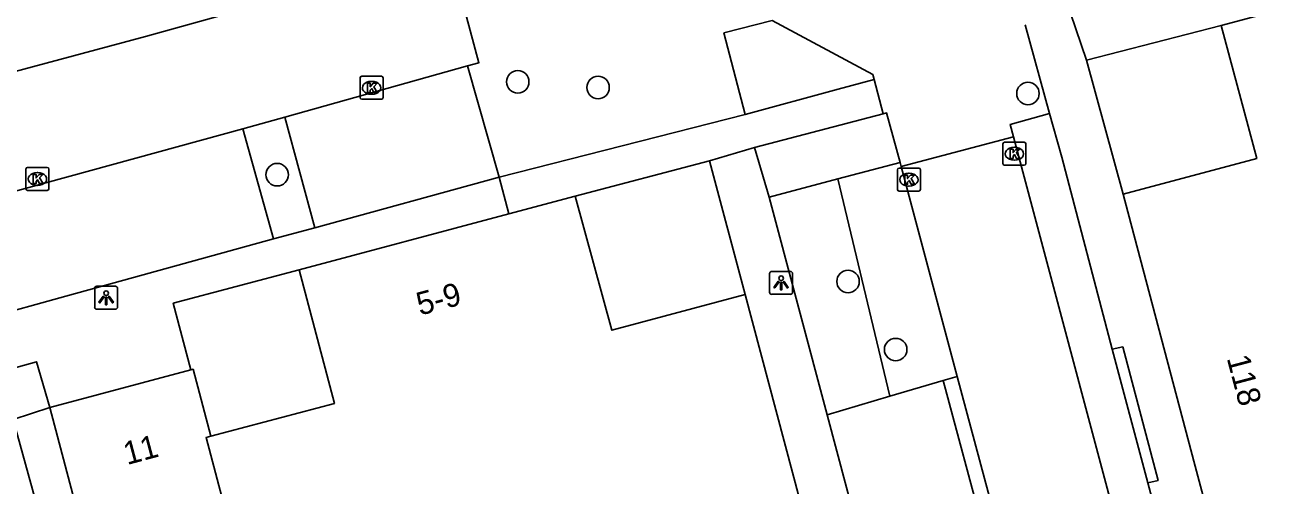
# Model space of a CAD drawing. Extents: x 162542 to 163144, y 380786 to 381511.
# Drawn here: x 162600.8 to 162655.3, y 381150.2 to 381170.2 of the extents above; entities that cross this region are included whole.
import ezdxf

# ---------------------------------------------------------------- set-up
doc = ezdxf.new("R2010")
doc.units = 0
for name, color, linetype in [('IMGEO_Boom', 7, 'Continuous'), ('IMGEO_Groenvoorziening', 7, 'Continuous'), ('IMGEO_Kolk', 7, 'Continuous'), ('IMGEO_Lichtpunt', 7, 'Continuous'), ('IMGEO_Muur', 7, 'Continuous'), ('IMGEO_Pand', 7, 'Continuous'), ('IMGEO_Pand_nummerreeks', 7, 'Continuous'), ('IMGEO_Parkeervlak_open', 7, 'Continuous'), ('IMGEO_Rijbaan_lokaal_open', 7, 'Continuous'), ('IMGEO_Voetpad_open', 7, 'Continuous')]:
    doc.layers.add(name, color=color, linetype=linetype)

msp = doc.modelspace()

# ---------------------------------------------------------------- linework, layer by layer
at = {"layer": 'IMGEO_Boom'}
for centre in [(162622.155, 381167.768), (162625.643, 381167.524), (162644.318, 381167.263), (162611.703, 381163.736), (162636.502, 381159.099), (162638.572, 381156.14)]:
    msp.add_circle(centre, 0.489, dxfattribs=at)
at = {"layer": 'IMGEO_Groenvoorziening'}
msp.add_lwpolyline([(162638.324, 381154.112), (162636.059, 381163.549)], dxfattribs=at)
at = {"layer": 'IMGEO_Kolk'}
for p, q in [((162615.306, 381167.083), (162615.306, 381167.935)), ((162615.381, 381168.009), (162616.233, 381168.009)), ((162616.307, 381167.935), (162616.307, 381167.083)), ((162615.794, 381167.789), (162615.819, 381167.789)), ((162616.233, 381167.009), (162615.381, 381167.009)), ((162615.817, 381167.229), (162615.792, 381167.229)), ((162643.301, 381165.145), (162644.153, 381165.145)), ((162643.226, 381164.219), (162643.226, 381165.071)), ((162643.714, 381164.925), (162643.739, 381164.925)), ((162644.227, 381165.071), (162644.227, 381164.219)), ((162600.865, 381164.049), (162601.717, 381164.049)), ((162638.722, 381164.02), (162639.574, 381164.02)), ((162644.153, 381164.145), (162643.301, 381164.145)), ((162643.737, 381164.365), (162643.712, 381164.365)), ((162600.79, 381163.123), (162600.79, 381163.975)), ((162601.278, 381163.829), (162601.303, 381163.829)), ((162601.791, 381163.975), (162601.791, 381163.123)), ((162638.647, 381163.094), (162638.647, 381163.946)), ((162639.135, 381163.8), (162639.16, 381163.8)), ((162639.648, 381163.946), (162639.648, 381163.094)), ((162601.717, 381163.049), (162600.865, 381163.049)), ((162601.301, 381163.269), (162601.276, 381163.269)), ((162639.574, 381163.02), (162638.722, 381163.02)), ((162639.158, 381163.24), (162639.133, 381163.24))]:
    msp.add_line(p, q, dxfattribs=at)
for points in [[(162615.306, 381167.083), (162615.306, 381167.935)], [(162615.381, 381168.009), (162616.233, 381168.009)], [(162616.307, 381167.935), (162616.307, 381167.083)], [(162615.627, 381167.709), (162615.75, 381167.709), (162615.75, 381167.558), (162615.88, 381167.709), (162616.044, 381167.709), (162615.898, 381167.558), (162616.051, 381167.309), (162615.899, 381167.309), (162615.814, 381167.473), (162615.75, 381167.406), (162615.75, 381167.309), (162615.627, 381167.309), (162615.627, 381167.709)], [(162616.233, 381167.009), (162615.381, 381167.009)], [(162643.301, 381165.145), (162644.153, 381165.145)], [(162643.226, 381164.219), (162643.226, 381165.071)], [(162643.547, 381164.845), (162643.67, 381164.845), (162643.67, 381164.694), (162643.8, 381164.845), (162643.964, 381164.845), (162643.818, 381164.694), (162643.971, 381164.445), (162643.819, 381164.445), (162643.734, 381164.609), (162643.67, 381164.542), (162643.67, 381164.445), (162643.547, 381164.445), (162643.547, 381164.845)], [(162644.227, 381165.071), (162644.227, 381164.219)], [(162600.865, 381164.049), (162601.717, 381164.049)], [(162638.722, 381164.02), (162639.574, 381164.02)], [(162644.153, 381164.145), (162643.301, 381164.145)], [(162600.79, 381163.123), (162600.79, 381163.975)], [(162601.111, 381163.749), (162601.234, 381163.749), (162601.234, 381163.598), (162601.364, 381163.749), (162601.528, 381163.749), (162601.382, 381163.598), (162601.535, 381163.349), (162601.383, 381163.349), (162601.298, 381163.513), (162601.234, 381163.446), (162601.234, 381163.349), (162601.111, 381163.349), (162601.111, 381163.749)], [(162601.791, 381163.975), (162601.791, 381163.123)], [(162638.647, 381163.094), (162638.647, 381163.946)], [(162638.968, 381163.72), (162639.091, 381163.72), (162639.091, 381163.569), (162639.221, 381163.72), (162639.385, 381163.72), (162639.239, 381163.569), (162639.392, 381163.32), (162639.24, 381163.32), (162639.155, 381163.484), (162639.091, 381163.417), (162639.091, 381163.32), (162638.968, 381163.32), (162638.968, 381163.72)], [(162639.648, 381163.946), (162639.648, 381163.094)], [(162601.717, 381163.049), (162600.865, 381163.049)], [(162639.574, 381163.02), (162638.722, 381163.02)]]:
    msp.add_lwpolyline(points, dxfattribs=at)
for centre, start, end in [((162615.383, 381167.933), 91.552, 178.448), ((162615.383, 381167.933), 91.552, 178.448), ((162616.231, 381167.933), 1.552, 88.448), ((162616.231, 381167.933), 1.552, 88.448), ((162615.383, 381167.085), 181.552, 268.448), ((162615.383, 381167.085), 181.552, 268.448), ((162616.231, 381167.085), 271.552, 358.448), ((162616.231, 381167.085), 271.552, 358.448), ((162643.303, 381165.069), 91.552, 178.448), ((162643.303, 381165.069), 91.552, 178.448), ((162644.151, 381165.069), 1.552, 88.448), ((162644.151, 381165.069), 1.552, 88.448), ((162600.867, 381163.973), 91.552, 178.448), ((162600.867, 381163.973), 91.552, 178.448), ((162601.715, 381163.973), 1.552, 88.448), ((162601.715, 381163.973), 1.552, 88.448), ((162638.724, 381163.944), 91.552, 178.448), ((162638.724, 381163.944), 91.552, 178.448), ((162639.572, 381163.944), 1.552, 88.448), ((162639.572, 381163.944), 1.552, 88.448), ((162643.303, 381164.221), 181.552, 268.448), ((162643.303, 381164.221), 181.552, 268.448), ((162644.151, 381164.221), 271.552, 358.448), ((162644.151, 381164.221), 271.552, 358.448), ((162600.867, 381163.125), 181.552, 268.448), ((162600.867, 381163.125), 181.552, 268.448), ((162601.715, 381163.125), 271.552, 358.448), ((162601.715, 381163.125), 271.552, 358.448), ((162638.724, 381163.096), 181.552, 268.448), ((162638.724, 381163.096), 181.552, 268.448), ((162639.572, 381163.096), 271.552, 358.448), ((162639.572, 381163.096), 271.552, 358.448)]:
    msp.add_arc(centre, 0.0765, start, end, dxfattribs=at)
for centre, major_axis, ratio, start_param, end_param in [((162615.793, 381167.509), (-0.387, 0.002), 0.722429, 4.712389, 7.853982), ((162615.818, 381167.509), (-0.39, 0.002), 0.717154, 1.570796, 4.712389), ((162643.713, 381164.645), (-0.387, 0.002), 0.722429, 4.712389, 7.853982), ((162643.738, 381164.645), (-0.39, 0.002), 0.717154, 1.570796, 4.712389), ((162601.277, 381163.549), (-0.387, 0.002), 0.722429, 4.712389, 7.853982), ((162601.302, 381163.549), (-0.39, 0.002), 0.717154, 1.570796, 4.712389), ((162639.134, 381163.52), (-0.387, 0.002), 0.722429, 4.712389, 7.853982), ((162639.159, 381163.52), (-0.39, 0.002), 0.717154, 1.570796, 4.712389)]:
    msp.add_ellipse(centre, major_axis=major_axis, ratio=ratio, start_param=start_param, end_param=end_param, dxfattribs=at)
at = {"layer": 'IMGEO_Lichtpunt'}
for p, q in [((162633.097, 381159.441), (162633.097, 381158.634)), ((162633.097, 381159.441), (162633.097, 381158.634)), ((162633.999, 381159.536), (162633.191, 381159.536)), ((162633.999, 381159.536), (162633.191, 381159.536)), ((162634.093, 381158.634), (162634.093, 381159.441)), ((162634.093, 381158.634), (162634.093, 381159.441)), ((162603.778, 381158.795), (162603.778, 381157.988)), ((162603.778, 381158.795), (162603.778, 381157.988)), ((162604.68, 381158.89), (162603.872, 381158.89)), ((162604.68, 381158.89), (162603.872, 381158.89)), ((162604.774, 381157.988), (162604.774, 381158.795)), ((162604.774, 381157.988), (162604.774, 381158.795)), ((162633.191, 381158.54), (162633.999, 381158.54)), ((162633.191, 381158.54), (162633.999, 381158.54)), ((162603.872, 381157.894), (162604.68, 381157.894)), ((162603.872, 381157.894), (162604.68, 381157.894))]:
    msp.add_line(p, q, dxfattribs=at)
for points in [[(162633.471, 381159.105), (162633.51, 381159.077), (162633.322, 381158.815), (162633.284, 381158.842), (162633.471, 381159.105)], [(162633.683, 381159.077), (162633.721, 381159.104), (162633.908, 381158.842), (162633.869, 381158.814), (162633.683, 381159.077)], [(162633.573, 381159.057), (162633.62, 381159.057), (162633.62, 381158.735), (162633.573, 381158.735), (162633.573, 381159.057)], [(162604.152, 381158.459), (162604.191, 381158.431), (162604.003, 381158.169), (162603.965, 381158.196), (162604.152, 381158.459)], [(162604.254, 381158.411), (162604.301, 381158.411), (162604.301, 381158.089), (162604.254, 381158.089), (162604.254, 381158.411)], [(162604.364, 381158.431), (162604.402, 381158.458), (162604.589, 381158.196), (162604.55, 381158.168), (162604.364, 381158.431)]]:
    msp.add_lwpolyline(points, dxfattribs=at)
for centre in [(162633.596, 381159.239), (162604.277, 381158.593)]:
    msp.add_circle(centre, 0.0994, dxfattribs=at)
for centre, start, end in [((162633.191, 381159.441), 90, 180), ((162633.191, 381159.441), 90, 180), ((162633.999, 381159.441), 0, 90), ((162633.999, 381159.441), 0, 90), ((162603.872, 381158.795), 90, 180), ((162603.872, 381158.795), 90, 180), ((162604.68, 381158.795), 0, 90), ((162604.68, 381158.795), 0, 90), ((162633.191, 381158.634), 180, 270), ((162633.191, 381158.634), 180, 270), ((162633.999, 381158.634), 270, 0), ((162633.999, 381158.634), 270, 360), ((162603.872, 381157.988), 180, 270), ((162603.872, 381157.988), 180, 270), ((162604.68, 381157.988), 270, 0), ((162604.68, 381157.988), 270, 360)]:
    msp.add_arc(centre, 0.0946, start, end, dxfattribs=at)
at = {"layer": 'IMGEO_Muur'}
for points in [[(162648.45, 381162.897), (162646.862, 381168.708), (162652.708, 381170.219)], [(162624.653, 381162.805), (162630.483, 381164.337)], [(162630.483, 381164.337), (162632.03, 381158.534)], [(162607.191, 381158.154), (162612.654, 381159.607)], [(162607.962, 381155.262), (162607.191, 381158.154)]]:
    msp.add_lwpolyline(points, dxfattribs=at)
at = {"layer": 'IMGEO_Pand'}
for points in [[(162664.741, 381173.435), (162652.708, 381170.219)], [(162652.708, 381170.219), (162654.253, 381164.438), (162648.45, 381162.897)], [(162624.653, 381162.805), (162621.772, 381162.037)], [(162632.03, 381158.534), (162626.236, 381156.981), (162624.653, 381162.805)], [(162648.45, 381162.897), (162651.526, 381151.298), (162653.181, 381145.057)], [(162621.772, 381162.037), (162612.654, 381159.607)], [(162612.654, 381159.607), (162614.19, 381153.803), (162608.82, 381152.374)], [(162632.03, 381158.534), (162635.122, 381146.939), (162636.792, 381140.677)], [(162608.82, 381152.374), (162608.05, 381155.285), (162607.962, 381155.262)], [(162607.962, 381155.262), (162601.824, 381153.619)], [(162600.237, 381153.107), (162602.258, 381145.771), (162602.133, 381145.736), (162602.48, 381144.497), (162598.075, 381143.264), (162598.887, 381140.365), (162603.291, 381141.599), (162604.699, 381136.572)], [(162604.364, 381144.046), (162601.824, 381153.619)], [(162608.82, 381152.374), (162608.616, 381152.32), (162610.393, 381145.637), (162610.195, 381145.585)]]:
    msp.add_lwpolyline(points, dxfattribs=at)
at = {"layer": 'IMGEO_Parkeervlak_open'}
for points in [[(162612.035, 381166.231), (162613.336, 381161.428)], [(162611.546, 381160.95), (162610.208, 381165.73)], [(162638.324, 381154.112), (162640.636, 381154.797)], [(162635.59, 381153.303), (162638.324, 381154.112)]]:
    msp.add_lwpolyline(points, dxfattribs=at)
at = {"layer": 'IMGEO_Rijbaan_lokaal_open'}
for points in [[(162569.139, 381159.638), (162600.111, 381168.166), (162605.985, 381169.742), (162619.18, 381173.408)], [(162619.976, 381168.458), (162620.469, 381168.596), (162619.18, 381173.408)], [(162637.632, 381167.876), (162637.578, 381168.082), (162633.212, 381170.434), (162631.108, 381169.893), (162632.035, 381166.352)], [(162644.195, 381170.241), (162645.26, 381166.395)], [(162612.035, 381166.231), (162619.976, 381168.458)], [(162621.347, 381163.631), (162619.976, 381168.458)], [(162638.026, 381166.382), (162637.632, 381167.876)], [(162610.208, 381165.73), (162612.035, 381166.231)], [(162632.035, 381166.352), (162621.347, 381163.631)], [(162638.764, 381164.265), (162638.175, 381166.421), (162638.026, 381166.382)], [(162645.26, 381166.395), (162643.543, 381165.92), (162643.686, 381165.375)], [(162597.893, 381162.354), (162610.208, 381165.73)], [(162643.686, 381165.375), (162638.813, 381164.087)], [(162649.38, 381144.042), (162643.686, 381165.375)], [(162638.813, 381164.087), (162638.764, 381164.265)], [(162638.813, 381164.087), (162641.237, 381154.972)], [(162641.237, 381154.972), (162643.024, 381148.328)]]:
    msp.add_lwpolyline(points, dxfattribs=at)
at = {"layer": 'IMGEO_Voetpad_open'}
for points in [[(162646.164, 381170.751), (162646.862, 381168.708)], [(162646.862, 381168.708), (162652.708, 381170.219)], [(162648.45, 381162.897), (162646.862, 381168.708)], [(162632.035, 381166.352), (162636.076, 381167.451), (162637.632, 381167.876)], [(162638.026, 381166.382), (162632.437, 381164.912)], [(162647.981, 381156.163), (162645.785, 381164.499), (162645.416, 381165.832), (162645.26, 381166.395)], [(162632.437, 381164.912), (162630.483, 381164.337)], [(162632.437, 381164.912), (162633.072, 381162.758)], [(162624.653, 381162.805), (162630.483, 381164.337)], [(162630.483, 381164.337), (162632.03, 381158.534)], [(162638.764, 381164.265), (162636.059, 381163.549)], [(162621.347, 381163.631), (162613.336, 381161.428)], [(162621.772, 381162.037), (162621.347, 381163.631)], [(162636.059, 381163.549), (162633.072, 381162.758)], [(162633.072, 381162.758), (162635.59, 381153.303)], [(162613.336, 381161.428), (162611.546, 381160.95)], [(162611.546, 381160.95), (162602.261, 381158.387), (162599.225, 381157.549)], [(162607.962, 381155.262), (162607.191, 381158.154), (162612.654, 381159.607)], [(162649.522, 381150.353), (162649.973, 381150.456), (162648.438, 381156.257), (162647.981, 381156.163)], [(162649.522, 381150.353), (162647.981, 381156.163)], [(162601.824, 381153.619), (162601.256, 381155.615), (162599.413, 381155.1)], [(162640.636, 381154.797), (162641.237, 381154.972)], [(162642.421, 381148.163), (162640.636, 381154.797)], [(162601.824, 381153.619), (162600.237, 381153.107)], [(162635.59, 381153.303), (162637.327, 381146.78)], [(162651.083, 381144.497), (162649.522, 381150.353)]]:
    msp.add_lwpolyline(points, dxfattribs=at)

# ---------------------------------------------------------------- texts
at = {"layer": 'IMGEO_Pand_nummerreeks'}
for s, rotation, p in [('5-9', 14.9242, (162617.908, 381157.613)), ('118', 284.8518, (162652.946, 381155.772)), ('11', 14.9789, (162605.183, 381151.123))]:
    msp.add_text(s, height=1, rotation=rotation, dxfattribs=at).set_placement(p)

doc.saveas('drawing.dxf')
